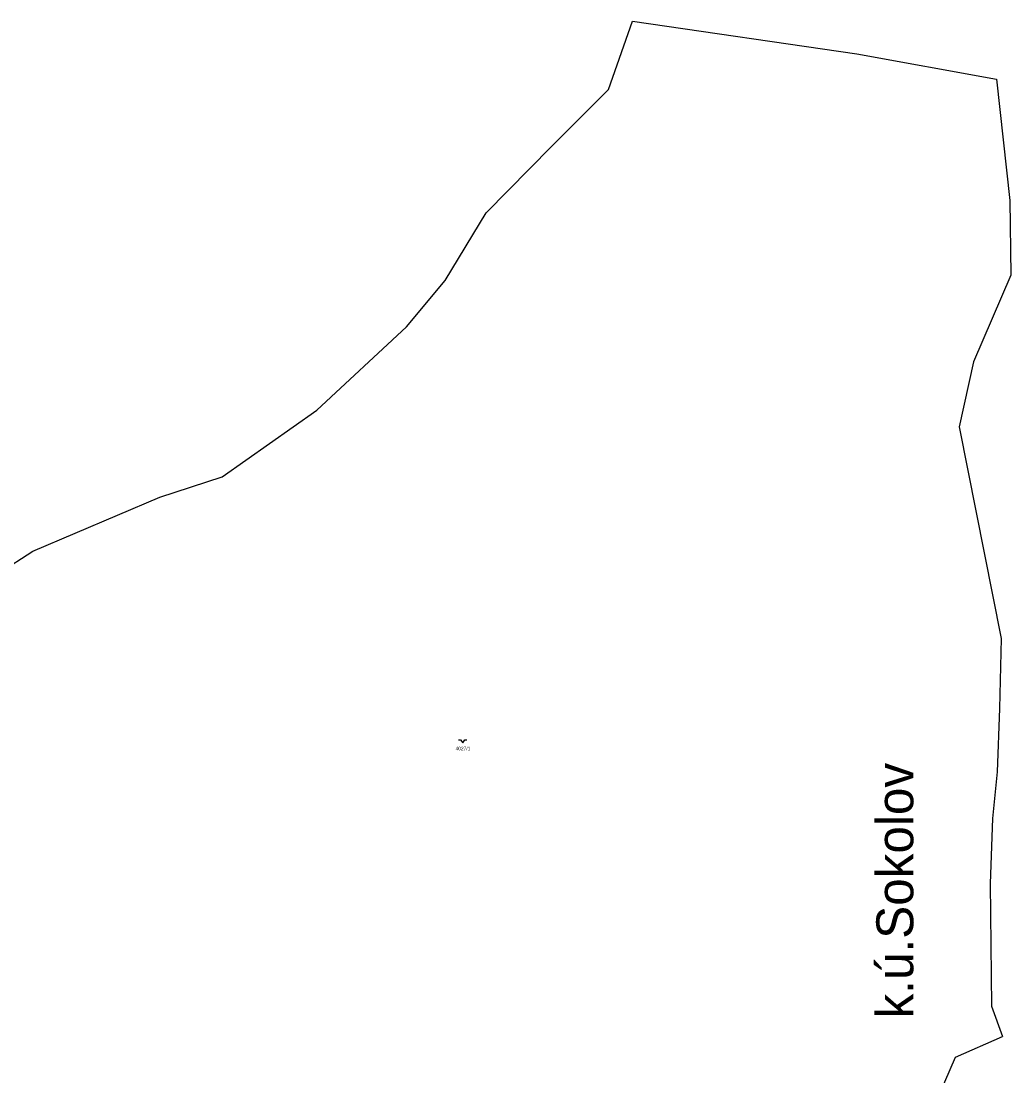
# Model space of a CAD drawing. Extents: x -869103 to -863415, y -1015889 to -1012477.
# Drawn here: x -866348 to -865866, y -1012991 to -1012477 of the extents above; entities that cross this region are included whole.
import ezdxf

# ---------------------------------------------------------------- set-up
doc = ezdxf.new("R2010")
doc.units = 0
for name, color, linetype in [('Hranice katastralního území', 7, 'Continuous'), ('Hranice parcel', 7, 'Continuous'), ('Názevy ku_obce_kraje', 7, 'Continuous'), ('Parcelní čísla', 7, 'Continuous'), ('Značky kultur', 7, 'Continuous')]:
    doc.layers.add(name, color=color, linetype=linetype)

msp = doc.modelspace()

# ---------------------------------------------------------------- linework, layer by layer
at = {"layer": 'Hranice katastralního území'}
for p, q in [((-865872.74, -1012842.83), (-865874.96, -1012865.42)), ((-865875.5, -1012956.82), (-865870.11, -1012971.58)), ((-865893.02, -1012981.62), (-865870.11, -1012971.58))]:
    msp.add_line(p, q, dxfattribs=at)
for points in [[(-866427.49, -1012835.83), (-866402.54, -1012797.35), (-866374.37, -1012756.19), (-866342.12, -1012735.42), (-866280.3, -1012709.07), (-866250.03, -1012699.2), (-866203.83, -1012666.69), (-866160.19, -1012626.22), (-866141.41, -1012603.61), (-866121.5, -1012570.68), (-866089.73, -1012538.33), (-866061.98, -1012510.6), (-866050.24, -1012477.3)], [(-866050.24, -1012477.3), (-865941.1, -1012493.26), (-865873.1, -1012505.6), (-865866.57, -1012564.67), (-865866.05, -1012600.93), (-865884.3, -1012643.23), (-865891.27, -1012674.85), (-865870.82, -1012777.83), (-865871.67, -1012811.93), (-865872.74, -1012842.83)], [(-865874.96, -1012865.42), (-865876.15, -1012897.21), (-865875.5, -1012956.82)], [(-865907.34, -1013005.64), (-865900.85, -1012999.69), (-865893.02, -1012981.62)]]:
    msp.add_lwpolyline(points, dxfattribs=at)
at = {"layer": 'Hranice parcel'}
for p, q in [((-865872.74, -1012842.83), (-865874.96, -1012865.42)), ((-865875.5, -1012956.82), (-865870.11, -1012971.58)), ((-865893.02, -1012981.62), (-865870.11, -1012971.58))]:
    msp.add_line(p, q, dxfattribs=at)
for points in [[(-866427.49, -1012835.83), (-866402.54, -1012797.35), (-866374.37, -1012756.19), (-866342.12, -1012735.42), (-866280.3, -1012709.07), (-866250.03, -1012699.2), (-866203.83, -1012666.69), (-866160.19, -1012626.22), (-866141.41, -1012603.61), (-866121.5, -1012570.68), (-866089.73, -1012538.33), (-866061.98, -1012510.6), (-866050.24, -1012477.3)], [(-866050.24, -1012477.3), (-865941.1, -1012493.26), (-865873.1, -1012505.6), (-865866.57, -1012564.67), (-865866.05, -1012600.93), (-865884.3, -1012643.23), (-865891.27, -1012674.85), (-865870.82, -1012777.83), (-865871.67, -1012811.93), (-865872.74, -1012842.83)], [(-865874.96, -1012865.42), (-865876.15, -1012897.21), (-865875.5, -1012956.82)], [(-865907.34, -1013005.64), (-865900.85, -1012999.69), (-865893.02, -1012981.62)]]:
    msp.add_lwpolyline(points, dxfattribs=at)
at = {"layer": 'Značky kultur'}
for p, q in [((-866134.89, -1012827.23), (-866133.89, -1012827.23)), ((-866133.89, -1012827.23), (-866132.89, -1012828.73)), ((-866132.89, -1012828.73), (-866131.89, -1012827.23)), ((-866131.89, -1012827.23), (-866130.89, -1012827.23))]:
    msp.add_line(p, q, dxfattribs=at)

# ---------------------------------------------------------------- texts
at = {"layer": 'Názevy ku_obce_kraje'}
msp.add_text('k.ú.Sokolov', height=18, rotation=90, dxfattribs=at).set_placement((-865913.55, -1012962.85))
at = {"layer": 'Parcelní čísla'}
msp.add_text('4027/1', height=1.7, dxfattribs=at).set_placement((-866136.37, -1012832.28))

doc.saveas('drawing.dxf')
